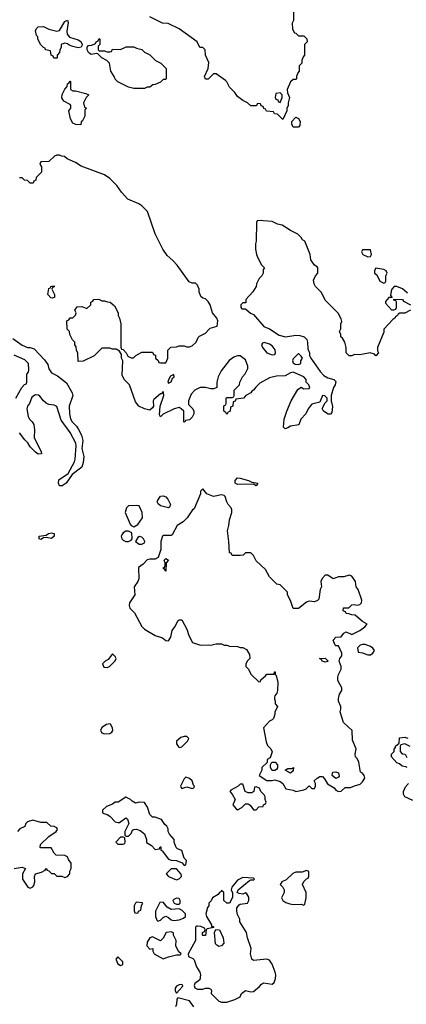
# Model space of a CAD drawing. Header units: inches. Extents: x 2380053 to 2584298, y 380219 to 546618.
# Tile 462 of 656: x 2522391 to 2525300, y 447689 to 455096. Entities that reach past the tile are written whole.
import ezdxf

# ---------------------------------------------------------------- set-up
doc = ezdxf.new("R2010")
doc.units = ezdxf.units.IN
doc.header["$MEASUREMENT"] = 0
doc.layers.add('C5424', color=7, linetype='Continuous')
doc.layers.add('C5425', color=7, linetype='Continuous')

msp = doc.modelspace()

# ---------------------------------------------------------------- linework, layer by layer
at = {"layer": 'C5424', "color": 2}
for points, elevation in [([(2524309.6, 450000), (2524307.3, 449987.3), (2524314, 449970), (2524314, 449950), (2524331.1, 449928.9), (2524312, 449888), (2524312, 449872), (2524299.8, 449840.2), (2524292, 449830), (2524270, 449819), (2524226, 449770), (2524244.9, 449664.9), (2524256.9, 449636.9), (2524282, 449610), (2524290.9, 449589.1), (2524276, 449544), (2524254, 449530), (2524252.7, 449507.3), (2524214, 449470), (2524214, 449450), (2524194, 449410), (2524250, 449372), (2524290, 449372), (2524310, 449378), (2524350, 449364.7), (2524372, 449350), (2524394, 449310), (2524450, 449301), (2524470, 449291.3), (2524530, 449302), (2524546, 449310), (2524570, 449334), (2524590, 449314), (2524610, 449314), (2524618, 449330), (2524618, 449350), (2524606, 449370), (2524628.7, 449391.3), (2524650, 449402), (2524670, 449402), (2524685.4, 449385.4), (2524707.1, 449347.1), (2524757.5, 449317.5), (2524770, 449301), (2524790, 449291.3), (2524810, 449292), (2524840.4, 449319.6), (2524880.4, 449319.6), (2524910, 449334), (2524953.6, 449346.4), (2524970, 449362), (2524988, 449390), (2524982, 449410), (2524970, 449428), (2524956.4, 449436.4), (2524944, 449510), (2524930, 449538), (2524918, 449550), (2524915.3, 449570), (2524922, 449610), (2524896, 449676), (2524894, 449750), (2524828.7, 449810), (2524802, 449890), (2524808.7, 449910), (2524808.7, 449930), (2524789, 449970), (2524789, 449990), (2524791.8, 450000)], 42), ([(2525306, 449470), (2525296.4, 449476.4), (2525270, 449482), (2525250, 449498), (2525230, 449506), (2525188, 449550), (2525188, 449570), (2525208, 449592), (2525208, 449608), (2525218, 449622), (2525218, 449630), (2525247.3, 449652.7), (2525250, 449694), (2525290, 449698), (2525310.9, 449690.9)], 38), ([(2525330, 449628), (2525290, 449648), (2525258, 449642), (2525254, 449630), (2525254, 449590), (2525270, 449574), (2525291.1, 449571.1), (2525305.4, 449545.4)], 38), ([(2525350, 449222), (2525289.2, 449249.2), (2525278, 449270), (2525278, 449290), (2525294.6, 449325.4), (2525318, 449350)], 38), ([(2522350, 448711.3), (2522410, 448722), (2522434, 448710), (2522411.3, 448670), (2522412, 448630), (2522451.6, 448571.6), (2522470, 448562), (2522490, 448572), (2522497.2, 448582.8), (2522504, 448610), (2522502, 448650), (2522508.9, 448671.1), (2522556.4, 448683.6), (2522582, 448698), (2522590, 448712), (2522598, 448698), (2522610, 448694), (2522630, 448674), (2522650, 448674), (2522670, 448654), (2522707.3, 448652.7), (2522730, 448642), (2522750, 448652), (2522768, 448670), (2522768, 448690), (2522778, 448710), (2522778, 448750), (2522758, 448778), (2522750, 448798), (2522730, 448808), (2522666, 448810), (2522650, 448826), (2522627.3, 448867.3), (2522550, 448866), (2522546, 448870), (2522548.9, 448891.1), (2522610, 448952), (2522666, 448990), (2522674.6, 449005.4), (2522670, 449018), (2522650, 449028), (2522626, 449030), (2522596.4, 449056.4), (2522550, 449058), (2522490, 449074), (2522450, 449062), (2522438, 449050), (2522430, 449028), (2522391.6, 449008.4), (2522374, 448990)], 42), ([(2523702, 447670), (2523670, 447715.3), (2523582, 447738), (2523572.7, 447727.3), (2523571.6, 447691.6), (2523564.7, 447670)], 42)]:
    msp.add_lwpolyline(points, dxfattribs=dict(at, elevation=elevation))
at = {"layer": 'C5424', "color": 2, "elevation": 42}
for points in [[(2523070, 449799.3), (2523044.9, 449795.1), (2523008, 449772), (2522998.8, 449750), (2523010, 449731.3), (2523030, 449724.9), (2523070, 449727.3), (2523083.7, 449736.3), (2523092, 449750), (2523089.3, 449770), (2523075.6, 449795.6)], [(2523650, 449704), (2523630, 449704), (2523603.4, 449696.6), (2523571.3, 449670), (2523571.3, 449650), (2523586, 449626), (2523590, 449622), (2523610, 449626), (2523654, 449670), (2523664, 449690)], [(2524290, 449448), (2524278, 449470), (2524278, 449490), (2524288, 449512), (2524314, 449510), (2524331.6, 449491.6), (2524331.6, 449468.4), (2524323.6, 449456.4), (2524310, 449448)], [(2524430, 449429), (2524388.4, 449451.6), (2524410, 449462), (2524438, 449462), (2524451, 449471), (2524450, 449446)], [(2523642, 449398), (2523630, 449386), (2523602, 449330), (2523603.6, 449323.6), (2523610, 449314), (2523650, 449324.7), (2523690, 449314), (2523702, 449318), (2523706, 449330), (2523698, 449338), (2523688, 449370), (2523670, 449388)], [(2524770, 449389), (2524742, 449410), (2524744, 449430), (2524750, 449434.8), (2524770, 449438.8), (2524790.8, 449430), (2524794.4, 449405.6), (2524790, 449398)], [(2524070, 449346), (2524050, 449346), (2524034, 449330), (2523979.6, 449300.4), (2523972, 449290), (2523990.9, 449270.9), (2524012, 449230), (2523994, 449190), (2524019.6, 449159.6), (2524030, 449152), (2524062, 449170), (2524090, 449198), (2524110, 449198), (2524126.4, 449186.4), (2524150, 449152), (2524170, 449152), (2524190, 449174), (2524222, 449178), (2524226, 449190), (2524242, 449198), (2524246, 449210), (2524238, 449230), (2524238, 449250), (2524230, 449266), (2524206, 449290), (2524194.6, 449314.6), (2524170, 449326), (2524158, 449322), (2524154, 449290), (2524138.8, 449281.2), (2524110, 449279), (2524089, 449290)], [(2523190, 449248), (2523131.3, 449208.7), (2523110, 449208.7), (2523090, 449195.3), (2523043.6, 449176.4), (2523014, 449150), (2523014, 449130), (2523023.6, 449123.6), (2523050, 449118), (2523070, 449104.7), (2523110, 449061), (2523130, 449056), (2523142, 449058), (2523190, 449091.3), (2523202, 449082), (2523211.3, 449048.7), (2523182, 448990), (2523182, 448962), (2523190, 448954), (2523210, 448954), (2523230, 448974), (2523240.2, 448999.8), (2523250, 449004.7), (2523270, 449006), (2523297.3, 448997.3), (2523330.9, 448970.9), (2523344.7, 448930), (2523346, 448906), (2523383.6, 448883.6), (2523410, 448854), (2523442, 448858), (2523447.3, 448872.7), (2523452.7, 448872.7), (2523454, 448850), (2523463.6, 448843.6), (2523510, 448782), (2523530, 448774), (2523571.6, 448771.6), (2523612.7, 448752.7), (2523630, 448734), (2523642, 448738), (2523646, 448770), (2523628, 448788), (2523610, 448846), (2523579, 448859), (2523569, 448869), (2523554, 448910), (2523554, 448930), (2523518, 448970), (2523508.4, 448988.4), (2523508, 449010), (2523498, 449030), (2523483.1, 449043.1), (2523459, 449079), (2523410, 449098), (2523390, 449098), (2523370, 449118), (2523353.2, 449173.2), (2523330, 449208), (2523290, 449208.7), (2523263.1, 449203.1), (2523236.4, 449216.4), (2523226, 449230)], [(2523170, 448946), (2523150, 448946), (2523114, 448910), (2523130, 448894), (2523170, 448894), (2523182, 448898), (2523186, 448910), (2523182, 448942)], [(2523570, 448708), (2523530, 448708), (2523494, 448670), (2523512, 448650), (2523570, 448624.7), (2523590, 448632), (2523608, 448650), (2523607.3, 448667.3)], [(2524070, 448642), (2524030, 448622), (2523986.8, 448570), (2523982.8, 448550), (2523991.6, 448528.4), (2523991.6, 448491.6), (2523970.7, 448449.3), (2523950, 448449), (2523928, 448470), (2523926, 448530), (2523910, 448546), (2523905.4, 448534.6), (2523894, 448530), (2523884.7, 448515.3), (2523842, 448490), (2523832.7, 448467.3), (2523814, 448450), (2523814, 448430), (2523803.6, 448416.4), (2523792, 448370), (2523798, 448350), (2523834, 448286), (2523834, 448274), (2523846, 448274), (2523852.7, 448267.3), (2523802, 448258), (2523794, 448250), (2523790, 448206), (2523770, 448206), (2523766, 448210), (2523766, 448230), (2523782, 448238), (2523786, 448250), (2523782, 448262), (2523754.6, 448274.6), (2523730, 448278), (2523722, 448278), (2523714, 448270), (2523714, 448170), (2523658, 448070), (2523662, 448050), (2523694, 448034), (2523703.5, 448023.5), (2523720.7, 447970), (2523746, 447930), (2523751.1, 447911.1), (2523746, 447874), (2523710, 447846), (2523704.7, 447830), (2523710, 447814), (2523730, 447802), (2523770, 447802), (2523790, 447812), (2523814, 447810), (2523830, 447802), (2523834.4, 447794.4), (2523832, 447770), (2523890, 447712), (2523910, 447704.7), (2523950, 447706), (2524010, 447724.7), (2524050, 447746), (2524061.2, 447770), (2524090, 447793.4), (2524130, 447782.8), (2524150, 447786), (2524196.5, 447823.5), (2524210, 447842), (2524226, 447850), (2524290, 447841), (2524305.6, 447854.4), (2524315.9, 447884.1), (2524319.3, 447910), (2524314, 447930), (2524291.9, 447991.9), (2524270, 448021.2), (2524250, 448029), (2524150, 448018), (2524138, 448030), (2524129, 448070), (2524134, 448110), (2524105.2, 448190), (2524099, 448230), (2524048, 448310), (2524048, 448330), (2524030, 448366), (2524024, 448390), (2524026, 448414), (2524042, 448438), (2524050, 448442.8), (2524106, 448450), (2524115.3, 448470), (2524114.6, 448494.6), (2524100.4, 448520.4), (2524090, 448528), (2524070, 448519), (2524042.7, 448522.7), (2524028.7, 448530), (2524035.3, 448550), (2524120.2, 448619.8), (2524130, 448624.7), (2524150, 448624.7), (2524158, 448630), (2524150, 448638)], [(2524550, 448695.3), (2524516, 448684), (2524470, 448682.7), (2524446, 448674), (2524395.5, 448624.5), (2524364.7, 448610), (2524352, 448590), (2524370.9, 448570.9), (2524381, 448550), (2524381, 448530), (2524362, 448490), (2524372, 448470), (2524394.8, 448454.8), (2524424.1, 448444.1), (2524450, 448439.1), (2524510, 448442), (2524530, 448434), (2524538, 448442), (2524548, 448490), (2524548, 448530), (2524518, 448590), (2524530, 448614), (2524550, 448634), (2524562, 448638), (2524567.3, 448652.7), (2524567.3, 448687.3)], [(2523570, 448488), (2523550, 448478), (2523544.7, 448470), (2523554, 448450), (2523570, 448442), (2523590, 448442), (2523598, 448450), (2523598, 448470), (2523590, 448486)], [(2523270, 448458), (2523262, 448450), (2523252, 448430), (2523252.7, 448392.7), (2523258, 448378), (2523270, 448374), (2523282, 448378), (2523286, 448390), (2523302, 448398), (2523308, 448432), (2523318, 448450), (2523313.6, 448453.6)], [(2523470, 448458), (2523445.4, 448454.6), (2523412, 448390), (2523412, 448350), (2523422, 448322), (2523430, 448314), (2523450, 448322), (2523470, 448342), (2523490, 448352), (2523510, 448342), (2523530, 448324.7), (2523550, 448321), (2523590, 448326), (2523623.1, 448336.9), (2523638, 448350), (2523638, 448370), (2523614.6, 448394.6), (2523590, 448408), (2523530, 448402), (2523501.2, 448421.2)], [(2523530, 448235.3), (2523494, 448230), (2523470, 448186), (2523450, 448166), (2523390, 448198), (2523370, 448188.7), (2523350, 448158), (2523346.8, 448130), (2523370, 448104.7), (2523394, 448110), (2523392, 448090), (2523402, 448070), (2523470, 448032), (2523510, 448046), (2523570, 448062), (2523598, 448062), (2523606, 448070), (2523587.3, 448087.3), (2523566, 448130), (2523568, 448170), (2523548.9, 448208.9), (2523548, 448228)], [(2523890, 448124), (2523873.6, 448133.6), (2523865.2, 448145.2), (2523858, 448230), (2523867.3, 448252.7), (2523894, 448250), (2523922.8, 448190), (2523926, 448150), (2523910, 448129)], [(2523130, 448046), (2523114, 448030), (2523130, 447994), (2523150, 447982), (2523166, 447990), (2523166, 448010)], [(2523610, 447838), (2523590, 447835.3), (2523570, 447826), (2523562, 447810), (2523562, 447790), (2523570, 447774), (2523616.4, 447823.6), (2523618, 447830)]]:
    msp.add_lwpolyline(points, close=True, dxfattribs=at)
at = {"layer": 'C5425', "color": 2}
for points, elevation in [([(2524451.6, 455208.4), (2524452, 455090), (2524442, 455070), (2524443.6, 455023.6), (2524458, 454998), (2524470, 454994), (2524490, 454974), (2524530, 454974), (2524552.7, 454952.7), (2524554, 454930), (2524534, 454910), (2524534, 454830), (2524523.6, 454816.4), (2524514, 454790), (2524514, 454770), (2524494, 454750), (2524494, 454710), (2524483.6, 454696.4), (2524474, 454670), (2524474, 454650), (2524470, 454646), (2524450, 454646), (2524430, 454628), (2524404.7, 454570), (2524405.4, 454545.4), (2524422, 454510), (2524411.3, 454470), (2524410.9, 454449.1), (2524402, 454430), (2524402, 454410), (2524370, 454346), (2524330, 454386), (2524307.3, 454387.3), (2524302, 454402), (2524247.3, 454407.3), (2524242, 454422), (2524227.3, 454427.3), (2524222, 454442), (2524207.3, 454447.3), (2524202, 454462), (2524190, 454466), (2524178, 454462), (2524172, 454448), (2524130, 454448), (2524106, 454470), (2524070, 454488), (2524030, 454518), (2524010, 454548), (2523969.1, 454589.1), (2523948.9, 454628.9), (2523939, 454639), (2523870, 454688), (2523850, 454688.7), (2523810, 454649.2), (2523789.5, 454649.5), (2523782.7, 454670), (2523809.2, 454730), (2523814, 454774), (2523788.4, 454828.4), (2523786, 454870), (2523770, 454886), (2523747.3, 454887.3), (2523726, 454930), (2523590, 455028), (2523507.3, 455067.3), (2523466, 455070), (2523370, 455118)], 34), ([(2525332, 452910), (2525290, 452888.7), (2525252.7, 452887.3), (2525238, 452882), (2525234, 452870), (2525218, 452862), (2525214, 452850), (2525199.6, 452840.4), (2525131.6, 452768.4), (2525130, 452746), (2525084.7, 452630), (2525084.7, 452604.7), (2525092, 452590), (2525074, 452570), (2525070, 452568), (2525060.4, 452580.4), (2525029.2, 452589.2), (2524950, 452575.3), (2524910, 452578), (2524890, 452568), (2524870, 452568), (2524848.7, 452590), (2524848, 452630), (2524838, 452670), (2524820.4, 452700.4), (2524808, 452710), (2524807.3, 452727.3), (2524798, 452750), (2524808, 452770), (2524808.4, 452808.4), (2524814, 452826), (2524810, 452846), (2524788.4, 452888.4), (2524690, 452986), (2524663.1, 453043.1), (2524618, 453090), (2524608, 453110), (2524603.1, 453136.9), (2524618, 453170), (2524635.3, 453190), (2524635.3, 453230), (2524630, 453238), (2524608.9, 453248.9), (2524582, 453290), (2524578, 453330), (2524538, 453430), (2524520.2, 453440.2), (2524510, 453458), (2524483.1, 453483.1), (2524429.2, 453509.2), (2524366, 453550), (2524330, 453558), (2524290, 453578), (2524222, 453582), (2524214, 453586), (2524178, 453582), (2524174, 453570), (2524171.3, 453430), (2524164.7, 453410), (2524164.7, 453370), (2524172, 453330), (2524183.6, 453303.6), (2524211.6, 453251.6), (2524234, 453230), (2524223.6, 453216.4), (2524222, 453190), (2524212, 453170), (2524192, 453150), (2524172, 453110), (2524170.9, 453089.1), (2524144.7, 453050), (2524092, 452990), (2524092.7, 452967.3), (2524070, 452966), (2524054, 452950), (2524054, 452930), (2524062, 452922), (2524090, 452922), (2524127.5, 452887.5), (2524150, 452878), (2524227.5, 452787.5), (2524270.7, 452770.7), (2524343.5, 452723.5), (2524390.9, 452710.9), (2524470, 452722.8), (2524499.8, 452719.8), (2524532, 452710), (2524552, 452690), (2524558, 452670), (2524559.6, 452619.6), (2524571.3, 452590), (2524572, 452570), (2524582, 452550), (2524651, 452450), (2524679.8, 452419.8), (2524710, 452401), (2524754, 452390), (2524770, 452374), (2524764.7, 452350), (2524751.3, 452330), (2524734, 452270), (2524734, 452230), (2524745.4, 452185.4), (2524738.8, 452141.2), (2524730, 452128), (2524711.6, 452128.4), (2524678, 452150), (2524668.4, 452171.6), (2524690, 452214), (2524706, 452230), (2524706, 452250), (2524687.3, 452267.3), (2524670, 452268), (2524650, 452218), (2524590, 452204), (2524576, 452190), (2524561, 452170), (2524544.7, 452130), (2524506.8, 452090), (2524491.3, 452048.7), (2524430, 452039), (2524410, 452025.2), (2524390, 452019), (2524375.3, 452030), (2524382, 452090), (2524401.2, 452150), (2524434, 452230), (2524484.7, 452315.3), (2524510, 452332), (2524530, 452318), (2524570, 452322), (2524575.3, 452330), (2524568, 452350), (2524548, 452370), (2524546, 452390), (2524528.4, 452408.4), (2524450, 452444), (2524430, 452439), (2524390, 452418), (2524324.5, 452415.5), (2524270, 452401.2), (2524198, 452362), (2524167.1, 452332.9), (2524150.7, 452309.3), (2524138, 452302), (2524130, 452288), (2524094, 452270), (2524074, 452250), (2524018, 452242), (2524012.7, 452227.3), (2523998, 452222), (2523994, 452190), (2523978, 452182), (2523974, 452150), (2523958, 452142), (2523950, 452126), (2523942, 452142), (2523926, 452150), (2523928.4, 452191.6), (2523942, 452198), (2523946, 452210), (2523946, 452250), (2523950, 452254), (2523990, 452254), (2524002, 452258), (2524006, 452270), (2524006, 452310), (2524046, 452350), (2524048, 452370), (2524068, 452410), (2524088.9, 452431.1), (2524108.4, 452471.6), (2524108.7, 452490), (2524090, 452538), (2524050, 452568.7), (2524030, 452568.7), (2524002, 452558), (2523967.1, 452532.9), (2523906.4, 452453.6), (2523884.7, 452410), (2523874, 452370), (2523874, 452330), (2523870, 452326), (2523850, 452318), (2523830, 452318), (2523788.4, 452328.4), (2523750, 452328.7), (2523710, 452308.7), (2523681.4, 452278.6), (2523662, 452230), (2523662, 452202), (2523694, 452170), (2523702, 452150), (2523702, 452130), (2523690, 452106), (2523670, 452086), (2523638, 452082), (2523634, 452070), (2523627.3, 452067.3), (2523626, 452150), (2523606, 452170), (2523590, 452178), (2523554, 452170), (2523471.1, 452128.9), (2523450, 452108), (2523444, 452124), (2523449, 452190), (2523475.1, 452270), (2523474, 452294), (2523470, 452298), (2523457.3, 452282.7), (2523450, 452281.2), (2523400.5, 452239.5), (2523394.8, 452230), (2523398.8, 452190), (2523390, 452175.3), (2523370, 452159), (2523330, 452169), (2523288.7, 452190), (2523262, 452222), (2523218, 452350), (2523178, 452390), (2523163.1, 452423.1), (2523168, 452530), (2523158, 452550), (2523156.4, 452576.4), (2523142, 452602), (2523116.4, 452616.4), (2523090, 452618), (2523070, 452626), (2523010, 452626), (2522951.6, 452568.4), (2522870, 452528), (2522830, 452526), (2522828.4, 452588.4), (2522818, 452610), (2522816.4, 452636.4), (2522806, 452650), (2522806, 452670), (2522788.4, 452688.4), (2522768.4, 452728.4), (2522766, 452750), (2522748.4, 452768.4), (2522746, 452830), (2522762, 452838), (2522770, 452854), (2522790, 452854), (2522810, 452874), (2522815.3, 452890), (2522806, 452910), (2522824, 452936), (2522859.8, 452939.8), (2522895.3, 452924.7), (2522926, 452950), (2522926, 452970), (2522942, 452978), (2522950, 452992), (2522987.3, 452992.7), (2523010, 452982), (2523030, 452982), (2523052.7, 452972.7), (2523071.6, 452971.6), (2523103.6, 452943.6), (2523131.3, 452890), (2523131.6, 452871.6), (2523142, 452850), (2523151.6, 452808.4), (2523152.7, 452632.7), (2523158, 452618), (2523170, 452614), (2523191.1, 452591.1), (2523205.4, 452565.4), (2523230, 452552), (2523247.3, 452552.7), (2523266, 452570), (2523310, 452594), (2523390, 452594), (2523398, 452578), (2523412.7, 452572.7), (2523414, 452550), (2523432.7, 452532.7), (2523438, 452518), (2523450, 452514), (2523490, 452514), (2523506, 452550), (2523506, 452610), (2523527.3, 452632.7), (2523570, 452634), (2523590, 452642), (2523630, 452642), (2523650, 452634), (2523670, 452634), (2523690, 452642), (2523718, 452670), (2523734.6, 452705.4), (2523744.7, 452715.3), (2523790, 452738), (2523813.6, 452766.4), (2523825.6, 452774.4), (2523878, 452790), (2523882, 452830), (2523875.3, 452850), (2523842, 452890), (2523824, 452950), (2523810, 452975.3), (2523790, 452995.3), (2523770, 453002), (2523754.6, 453014.6), (2523742, 453050), (2523742, 453070), (2523730, 453098), (2523712.9, 453112.9), (2523690, 453115.3), (2523665.2, 453125.2), (2523575.3, 453250), (2523544.7, 453284.7), (2523502, 453322), (2523468, 453370), (2523410, 453486), (2523352.9, 453652.9), (2523310, 453695.3), (2523288, 453710), (2523205.6, 453745.6), (2523158, 453798), (2523122, 453850), (2523070, 453902), (2523030, 453928.7), (2522854.6, 453994.6), (2522810, 454022), (2522748.4, 454048.4), (2522727.3, 454067.3), (2522708.4, 454068.4), (2522690, 454078), (2522670, 454078), (2522654, 454070), (2522611.6, 454028.4), (2522550, 454026), (2522542, 454010), (2522554, 453990), (2522554, 453950), (2522514, 453910), (2522511.6, 453888.4), (2522498, 453882), (2522492.7, 453867.3), (2522470, 453866), (2522450, 453886), (2522428.4, 453888.4), (2522410, 453906), (2522390, 453906)], 38), ([(2525310, 453038), (2525272.1, 453072.1), (2525230, 453088.7), (2525210, 453088), (2525192, 453070), (2525185.4, 453054.6), (2525182, 453022), (2525194, 453006), (2525170, 453006), (2525143.6, 452976.4), (2525143.6, 452963.6), (2525190, 452914), (2525210, 452914), (2525222, 452918), (2525226, 452930), (2525226, 452970), (2525222, 452982), (2525207.3, 452987.3), (2525206, 452994), (2525271.6, 452991.6), (2525278, 452978), (2525332, 452950)], 38), ([(2522338.4, 452698.4), (2522410, 452647.3), (2522450, 452631), (2522470, 452631), (2522501, 452621), (2522578, 452538), (2522602, 452502), (2522611, 452470), (2522630, 452438.8), (2522676.8, 452416.8), (2522743.6, 452363.6), (2522786, 452290), (2522791.3, 452270), (2522763.8, 452190), (2522766, 452130), (2522773.7, 452093.7), (2522786.8, 452070), (2522818.3, 452038.3), (2522833.7, 452013.7), (2522856.3, 451970), (2522867.3, 451930), (2522858.8, 451870), (2522874, 451810), (2522870, 451766), (2522858, 451730), (2522786.4, 451673.6), (2522742, 451610), (2522710, 451589), (2522690, 451588.7), (2522682, 451610), (2522684.7, 451635.3), (2522756.5, 451683.5), (2522802.7, 451770), (2522809.3, 451790), (2522817.2, 451890), (2522813.2, 451910), (2522771.3, 451991.3), (2522704, 452084), (2522670, 452185.2), (2522650, 452197.6), (2522610, 452202), (2522591.3, 452211.3), (2522569.6, 452229.6), (2522543.3, 452263.3), (2522531.5, 452271.5), (2522510, 452274), (2522482.9, 452257.1), (2522464, 452210), (2522451, 452190), (2522446, 452170), (2522454.8, 452110), (2522464.7, 452090), (2522486, 452070), (2522497.3, 452050), (2522502.8, 452010), (2522501, 451950), (2522552.7, 451847.3), (2522554, 451830), (2522530, 451828.7), (2522510, 451842), (2522470, 451884), (2522452.7, 451912.7), (2522430, 451935.3), (2522389.4, 451989.4)], 38), ([(2522362, 452250), (2522406, 452330), (2522427.3, 452352.7), (2522442, 452358), (2522446, 452370), (2522446, 452430), (2522456.4, 452443.6), (2522459, 452461), (2522458, 452510), (2522430, 452538), (2522350, 452571.6)], 38), ([(2524791.8, 450000), (2524798, 450022), (2524814, 450050), (2524814, 450070), (2524786.3, 450126.3), (2524784, 450150), (2524789.3, 450170.7), (2524809, 450210), (2524809, 450230), (2524794, 450270), (2524799, 450290), (2524814, 450310), (2524815.3, 450330), (2524790, 450386), (2524770, 450386), (2524766, 450390), (2524749, 450429), (2524770, 450452), (2524810, 450454), (2524830, 450482), (2524848.4, 450491.6), (2524890, 450472), (2524950, 450502), (2524988, 450530), (2525006, 450550), (2524970, 450568), (2524916.4, 450616.4), (2524890, 450618), (2524867.3, 450627.3), (2524848.4, 450628.4), (2524842, 450642), (2524826, 450650), (2524828.4, 450671.6), (2524867.3, 450672.7), (2524890, 450694), (2524910, 450698), (2524930, 450691), (2524950, 450698), (2524962, 450710), (2524965.2, 450730), (2524937.2, 450810), (2524922, 450830), (2524918, 450870), (2524890, 450909.3), (2524870, 450917.2), (2524830, 450905.6), (2524790, 450905.2), (2524750, 450889), (2524710, 450917.2), (2524690, 450917.2), (2524667.5, 450892.5), (2524658, 450870), (2524662, 450830), (2524651.3, 450808.7), (2524642, 450738), (2524632.7, 450727.3), (2524610, 450718), (2524570, 450722), (2524550, 450715.3), (2524490, 450668), (2524450, 450666), (2524430, 450726), (2524406, 450770), (2524406, 450790), (2524350, 450846), (2524326, 450850), (2524270, 450906), (2524240.4, 450960.4), (2524170, 451026), (2524150, 451066), (2524130, 451086), (2524090, 451086), (2524071.6, 451068.4), (2524050, 451066), (2523990, 451066), (2523982, 451082), (2523970, 451086), (2523965.2, 451170), (2523954, 451250), (2523965.2, 451290), (2523970, 451334), (2523988.7, 451390), (2523988.7, 451410), (2523983.1, 451423.1), (2523959, 451450), (2523948.7, 451470), (2523938, 451510), (2523930, 451518), (2523910, 451522), (2523850, 451509.2), (2523799, 451530), (2523770, 451568), (2523752, 451550), (2523751.3, 451530), (2523704.7, 451415.3), (2523691.6, 451408.4), (2523651.3, 451350), (2523620.7, 451319.3), (2523576, 451290), (2523538.8, 451221.2), (2523530, 451215.3), (2523470, 451215.3), (2523464.7, 451210), (2523452, 451170), (2523452, 451110), (2523434, 451050), (2523410, 451038), (2523370, 451039), (2523350, 451034), (2523319.1, 451000.9), (2523284.9, 450975.1), (2523287.3, 450890), (2523281, 450870), (2523251.3, 450830), (2523258, 450770), (2523218, 450710), (2523216, 450690), (2523221, 450670), (2523255.2, 450635.2), (2523310, 450531), (2523330, 450510.7), (2523410, 450464.9), (2523464.9, 450444.9), (2523490, 450426), (2523510, 450424.7), (2523528.7, 450450), (2523538, 450502), (2523559, 450530), (2523583.1, 450576.9), (2523590, 450582), (2523610, 450582), (2523650, 450512), (2523663.5, 450463.5), (2523691.1, 450411.1), (2523750.9, 450390.9), (2523810, 450394), (2523830, 450391), (2523870, 450402), (2523910, 450402), (2523930, 450392), (2523950, 450392), (2523970, 450384.7), (2524030, 450382), (2524050, 450374), (2524070, 450374), (2524098, 450358), (2524119.6, 450319.6), (2524122, 450290), (2524102, 450270), (2524092.7, 450247.3), (2524092, 450230), (2524114, 450210), (2524130, 450174), (2524190, 450114), (2524202, 450118), (2524206, 450130), (2524240.4, 450159.6), (2524250, 450174), (2524306, 450174), (2524308, 450190), (2524314, 450190), (2524314, 450170), (2524322, 450162), (2524334.8, 450110), (2524331.1, 450048.9), (2524326, 450030), (2524311.3, 450010), (2524309.6, 450000)], 42)]:
    msp.add_lwpolyline(points, dxfattribs=dict(at, elevation=elevation))
for points, elevation in [([(2522830, 454884), (2522790, 454894), (2522763.7, 454903.7), (2522750, 454914), (2522730, 454919), (2522707.1, 454912.9), (2522702, 454910), (2522702, 454890), (2522692.7, 454867.3), (2522691.6, 454848.4), (2522674, 454830), (2522674, 454810), (2522670, 454806), (2522647.3, 454807.3), (2522642, 454822), (2522628.4, 454828.4), (2522622, 454862), (2522586, 454870), (2522582, 454882), (2522570, 454886), (2522550, 454906), (2522528, 454950), (2522527.3, 454967.3), (2522518, 454978), (2522508.9, 455011.1), (2522518, 455030), (2522530, 455042), (2522570, 455046), (2522610, 455026), (2522670, 455011), (2522690, 455016), (2522730, 455082), (2522750, 455092), (2522755.3, 455075.3), (2522746, 455010), (2522747.9, 454987.9), (2522765.2, 454965.2), (2522830, 454944.7), (2522851.3, 454931.3), (2522862, 454910), (2522859.6, 454900.4), (2522854, 454890)], 34), ([(2522990, 454862), (2523030, 454862), (2523050, 454854), (2523070, 454854), (2523082, 454858), (2523090, 454874), (2523150, 454871.3), (2523191.6, 454891.6), (2523250, 454892), (2523270, 454882), (2523310, 454872), (2523330, 454852), (2523371.1, 454831.1), (2523414, 454790), (2523454, 454770), (2523494, 454730), (2523494, 454650), (2523490, 454646), (2523470, 454646), (2523450, 454626), (2523411.6, 454608.4), (2523392.7, 454607.3), (2523370, 454588), (2523350, 454588), (2523330, 454578), (2523250, 454578), (2523210, 454588), (2523130, 454628), (2523109, 454649), (2523102, 454670), (2523078, 454710), (2523066, 454770), (2523046, 454790), (2523009.1, 454809.1), (2522979, 454839), (2522970, 454842), (2522930, 454835.3), (2522920.2, 454840.2), (2522908, 454850), (2522898, 454870), (2522898, 454890), (2522910, 454902), (2522934.6, 454905.4), (2522962, 454918), (2522966, 454930), (2522982, 454938), (2522990, 454954), (2522994, 454950), (2522994, 454910), (2522982, 454898), (2522982, 454870)], 34), ([(2522790, 454562), (2522810, 454562), (2522890, 454542), (2522911.3, 454530), (2522892, 454510), (2522872, 454470), (2522878, 454438), (2522894, 454430), (2522882, 454418), (2522882, 454370), (2522863.6, 454336.4), (2522852.7, 454327.3), (2522850, 454306), (2522812.7, 454307.3), (2522790, 454318), (2522774, 454350), (2522763.1, 454396.9), (2522762, 454410), (2522775.3, 454430), (2522775.3, 454450), (2522770, 454458), (2522723.1, 454483.1), (2522709.1, 454509.1), (2522710, 454534), (2522730, 454574), (2522747.3, 454592.7), (2522750, 454614), (2522762, 454618), (2522770, 454634), (2522774, 454630), (2522774, 454570)], 34), ([(2524350, 454546), (2524318, 454542), (2524314, 454510), (2524318, 454498), (2524332.7, 454492.7), (2524338, 454478), (2524350, 454474), (2524366, 454510), (2524366, 454530)], 34), ([(2524490, 454288), (2524450, 454288.7), (2524438, 454310), (2524438, 454330), (2524470, 454362), (2524490, 454354), (2524502, 454330), (2524499.6, 454300.4)], 34), ([(2525030, 453366), (2524970, 453366), (2524962, 453350), (2524974, 453330), (2525010, 453312), (2525030, 453314), (2525038, 453330)], 38), ([(2525070, 453226), (2525062, 453210), (2525062, 453190), (2525078, 453178), (2525102, 453130), (2525130, 453114), (2525142, 453118), (2525146, 453130), (2525146, 453170), (2525155.3, 453190), (2525150, 453206), (2525130, 453218)], 38), ([(2522638, 453002), (2522624.7, 453004.7), (2522604, 453030), (2522610, 453074), (2522622, 453078), (2522626, 453090), (2522632.7, 453092.7), (2522650, 453094), (2522651.1, 453091.1), (2522650, 453086), (2522638, 453082), (2522634, 453070), (2522652, 453028), (2522654, 453006), (2522650, 453006)], 38), ([(2524230, 452668.7), (2524218, 452662), (2524211.3, 452650), (2524218.8, 452630), (2524250, 452591), (2524290, 452574.8), (2524310, 452578), (2524317.2, 452590), (2524312.5, 452612.5), (2524290, 452642), (2524270, 452655.3)], 38), ([(2524490, 452586), (2524450, 452546), (2524444.7, 452530), (2524450, 452514), (2524463.6, 452503.6), (2524490, 452502), (2524506, 452510), (2524506, 452530), (2524518, 452550), (2524510, 452566)], 38), ([(2523550, 452426), (2523526.4, 452413.6), (2523510, 452386), (2523506, 452370), (2523510, 452362), (2523530, 452372), (2523541.2, 452398.8), (2523553.2, 452410)], 38), ([(2524170, 451589.5), (2524150, 451602), (2524030, 451600.7), (2524013.2, 451610), (2524013.2, 451630), (2524029.4, 451650.6), (2524050, 451647.3), (2524112, 451630), (2524138, 451618), (2524182, 451610)], 38), ([(2523510, 451425.2), (2523450, 451439), (2523432.9, 451452.9), (2523426.6, 451470), (2523430, 451482), (2523450, 451510.8), (2523470, 451514.8), (2523490, 451506), (2523506, 451490), (2523524.7, 451450), (2523518, 451430)], 38), ([(2523270, 451442), (2523210, 451439), (2523195.3, 451424.7), (2523186, 451390), (2523222, 451302), (2523230, 451292), (2523250, 451282), (2523280.2, 451299.8), (2523314, 451350), (2523313.2, 451390), (2523290, 451438)], 42), ([(2522630, 451194), (2522590, 451202), (2522570, 451198), (2522550, 451185.2), (2522538, 451190), (2522538, 451210), (2522590, 451218), (2522608, 451230), (2522630, 451234.8), (2522651.3, 451230), (2522651.3, 451210)], 38), ([(2523190, 451248.7), (2523170, 451235.3), (2523158.8, 451221.2), (2523154.8, 451210), (2523160.7, 451190), (2523170, 451180.7), (2523190, 451170.8), (2523209, 451171), (2523230, 451182), (2523238, 451190), (2523235.3, 451235.3), (2523210, 451248)], 42), ([(2523292, 451208), (2523279.6, 451200.4), (2523262, 451170), (2523291.1, 451151.1), (2523310, 451151), (2523330, 451162), (2523333.2, 451170), (2523324, 451190), (2523310, 451204)], 42), ([(2523490, 450948.7), (2523482, 450962), (2523468.7, 450970), (2523482, 450978), (2523486, 450990), (2523486, 451010), (2523478, 451030), (2523490, 451042), (2523512, 451030), (2523494, 451010)], 42), ([(2524990, 450395.3), (2524970, 450395.3), (2524954, 450390), (2524934, 450370), (2524938, 450338), (2524970, 450334), (2525010, 450318), (2525030, 450318), (2525049, 450331), (2525062, 450350), (2525049, 450369), (2525030, 450382)], 42), ([(2523090, 450326), (2523058, 450282), (2523034, 450270), (2523014, 450250), (2523025.4, 450225.4), (2523050, 450222), (2523066, 450230), (2523086, 450250), (2523110, 450274), (2523118, 450290), (2523110, 450306)], 42), ([(2524690, 450262), (2524666, 450270), (2524662, 450282), (2524646, 450290), (2524690, 450292), (2524710, 450274), (2524710, 450268)], 42)]:
    msp.add_lwpolyline(points, close=True, dxfattribs=dict(at, elevation=elevation))

doc.saveas('drawing.dxf')
